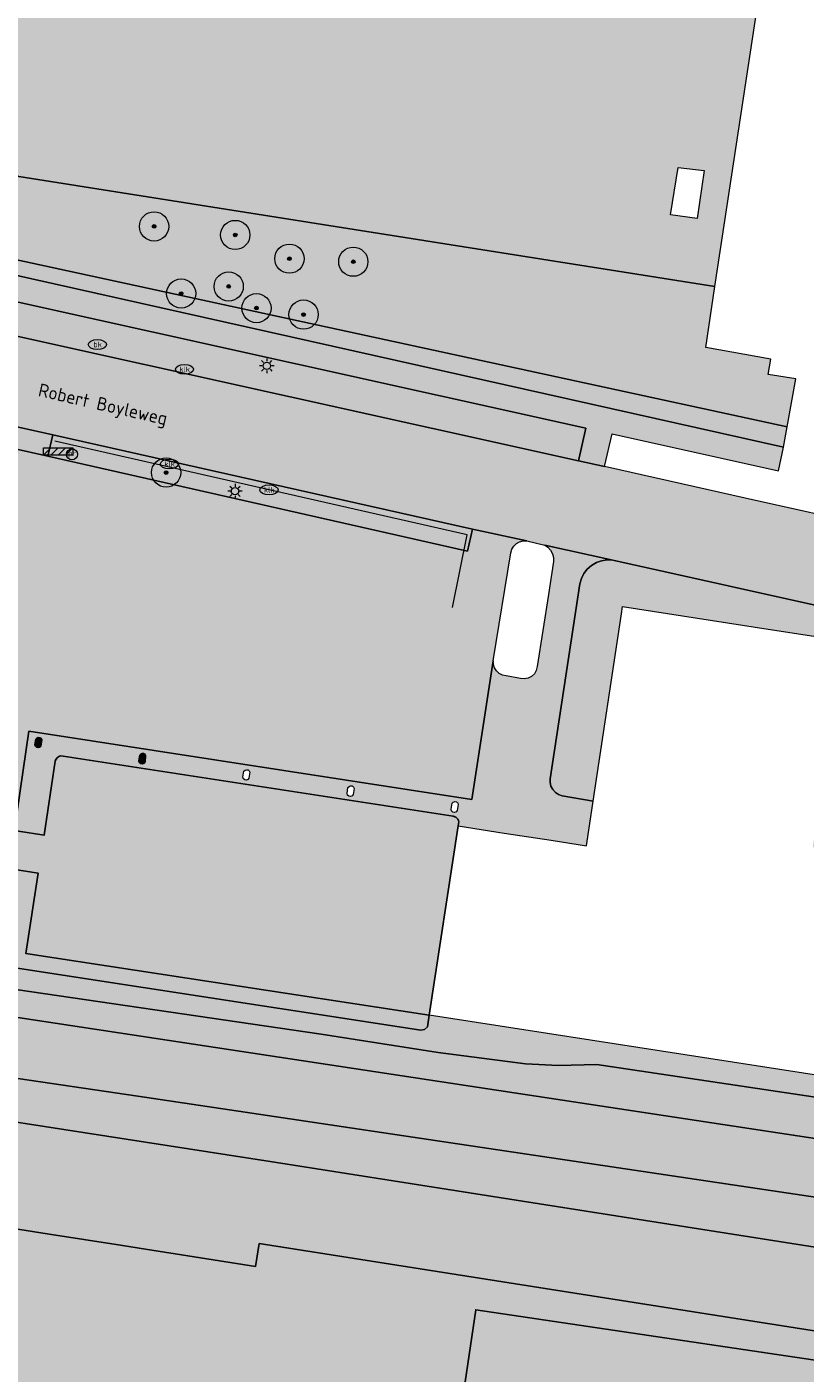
# Model space of a CAD drawing. Header units: metres. Extents: x 90041 to 92106, y 463990 to 466167.
# Tile 849 of 1021: x 91294 to 91348, y 464834 to 464926. Entities that reach past the tile are written whole.
import ezdxf
from ezdxf.enums import TextEntityAlignment as Align

# ---------------------------------------------------------------- set-up
doc = ezdxf.new("R2010")
doc.units = ezdxf.units.M
doc.layers.get('0').update_dxf_attribs({"lineweight": 13})
for name, color, linetype, lineweight in [('B-WE-GK-BESCHOEIING-G', 130, 'GK-BESCHOEIING-SO', 13), ('B-WE-GR-BEPLANTING_CULTUUR_BOSPLANTSOEN-GV', 90, 'Continuous', 13), ('B-WE-GR-BEPLANTING_CULTUUR_VASTE PLANTENVAK-GV', 90, 'Continuous', 13), ('B-WE-GR-BOOM-S', 90, 'Continuous', 13), ('B-WE-IE-MEUBILAIR-S', 7, 'Continuous', 13), ('B-WE-IE-MEUBILAIR_WEGMEUBILAIR-S', 7, 'Continuous', 13), ('B-WE-IE-TERREINAFSCHEIDING_KUNSTMATIG_HEKWERK-G', 20, 'IE-TERREINAFSCHEIDING_KUNSTMATIG-SO', 13), ('B-WE-OG-BEBOUWING-GV', 7, 'Continuous', 25), ('B-WE-OG-TERREIN_BEGROEID-GV', 7, 'Continuous', 13), ('B-WE-OG-TERREIN_OEVER-GV', 7, 'Continuous', 13), ('B-WE-OG-TOPOGRAFIE-T18', 10, 'Continuous', 13), ('B-WE-OG-WATER_SLOOT-GV', 120, 'Continuous', 13), ('B-WE-VH-GESLOTENVERHARDING_ASFALT-GV', 10, 'Continuous', 13), ('B-WE-VH-OPENVERHARDING_BETONSTRAATSTEEN-GV', 90, 'Continuous', 13), ('B-WE-VH-OPENVERHARDING_STRAATBAKSTEEN-GV', 90, 'Continuous', 13), ('B-WE-VH-OPENVERHARDING_TEGEL-GV', 90, 'Continuous', 13)]:
    doc.layers.add(name, color=color, linetype=linetype, lineweight=lineweight)
for name, color, linetype, lineweight, true_color, plot, transparency in [('B-WE-GR-BEPLANTING_CULTUUR_BOSPLANTSOEN-V', 7, 'Continuous', 13, 0x8ca800, False, 0.8), ('B-WE-GR-BEPLANTING_CULTUUR_VASTE PLANTENVAK-V', 7, 'Continuous', 13, 0x8ca800, False, 0.8), ('B-WE-OG-BEBOUWING-V', 7, 'Continuous', 25, 0xcc646e, False, 0.8), ('B-WE-OG-TERREIN_BEGROEID-V', 7, 'Continuous', 13, 0xc9eb70, False, 0.8), ('B-WE-OG-TERREIN_OEVER-V', 7, 'Continuous', 13, 0xc9eb70, False, 0.8), ('B-WE-OG-WATER_SLOOT-V', 7, 'Continuous', 13, 0x73e9ff, False, 0.8), ('B-WE-VH-GESLOTENVERHARDING_ASFALT-V', 7, 'Continuous', 13, 0x848484, False, 0.8), ('B-WE-VH-OPENVERHARDING_BETONSTRAATSTEEN-V', 7, 'Continuous', 13, 0xadadad, False, 0.8), ('B-WE-VH-OPENVERHARDING_STRAATBAKSTEEN-V', 7, 'Continuous', 13, 0xadadad, False, 0.8), ('B-WE-VH-OPENVERHARDING_TEGEL-V', 7, 'Continuous', 13, 0xadadad, False, 0.8)]:
    doc.layers.add(name, color=color, linetype=linetype, lineweight=lineweight, true_color=true_color, plot=plot, transparency=transparency)
doc.styles.add('NLCS-ISO', font='NLCS-ISO.TTF')
doc.styles.add('NLCS-ISO-M500-T18', font='NLCS-ISO.TTF', dxfattribs={"height": 0.9})
doc.linetypes.add('GK-BESCHOEIING-SO', pattern='A,18,-3,[1,NLCS.SHX,S=0.6,R=0,X=0,Y=0],-3', length=24)
doc.linetypes.add('IE-TERREINAFSCHEIDING_KUNSTMATIG-SO', pattern='A,4,[82,NLCS.SHX,S=0.75,R=90,X=0,Y=0],4,-2', length=10)

# ---------------------------------------------------------------- blocks, each defined once
blk = doc.blocks.new('SIE-MEUBILAIR_PAAL_PRAATPAAL-SO')
blk.add_circle((0, 0), 0.75)
at = {"style": 'NLCS-ISO'}
blk.add_text('pr', height=0.75, dxfattribs=at).set_placement((0, 0.18), align=Align.MIDDLE_CENTER)
blk = doc.blocks.new('SIE-MEUBILAIR_PAAL_LICHTMAST-SO')
for points in [[(-0.62, 0), (-1, 0)], [(-0.71, 0.71), (-0.44, 0.44)], [(0, 1), (0, 0.62)], [(0.44, 0.44), (0.71, 0.71)], [(1, 0), (0.62, 0)], [(-0.71, -0.71), (-0.44, -0.44)], [(0, -0.62), (0, -1)], [(0.44, -0.44), (0.71, -0.71)]]:
    blk.add_lwpolyline(points)
blk.add_circle((0, 0), 0.5)
blk = doc.blocks.new('SIE-MEUBILAIR_PUT_BRANDKRAAN-SO')
blk.add_ellipse((0, 0), major_axis=(1.25, 0), ratio=0.54)
at = {"style": 'NLCS-ISO'}
blk.add_text('bk', height=0.75, dxfattribs=at).set_placement((0.03, 0), align=Align.MIDDLE_CENTER)
blk = doc.blocks.new('SIE-MEUBILAIR_PUT_KOLK-SO')
blk.add_ellipse((0, 0), major_axis=(1.25, 0), ratio=0.54)
at = {"style": 'NLCS-ISO'}
blk.add_text('klk', height=0.75, dxfattribs=at).set_placement((0.03, 0), align=Align.MIDDLE_CENTER)
blk = doc.blocks.new('SIE-WEG_SLAGBOOM-SO')
at = {"linetype": 'ByBlock', "lineweight": 18}
h = blk.add_hatch(color=0, dxfattribs=at)
h.dxf.hatch_style = 1
h.paths.add_polyline_path([(0, 0.5), (-1, 0.5), (-2, -0.5), (-1, -0.5)])
h.paths.add_polyline_path([(2, 0.5), (1, 0.5), (0, -0.5), (1, -0.5)])
at = {"color": 0, "linetype": 'ByBlock', "lineweight": 18}
blk.add_lwpolyline([(-2, 0.5), (2, 0.5), (2, -0.5), (-2, -0.5)], close=True, dxfattribs=at)
for points in [[(-2, -0.5), (-1, 0.5)], [(-1, -0.5), (0, 0.5)], [(0, -0.5), (1, 0.5)], [(1, -0.5), (2, 0.5)]]:
    blk.add_lwpolyline(points, dxfattribs=at)
blk = doc.blocks.new('SGR-BOOM_GBKN-SO')
at = {"linetype": 'ByBlock', "lineweight": 18}
h = blk.add_hatch(color=0, dxfattribs=at)
h.dxf.hatch_style = 1
edge = h.paths.add_edge_path()
edge.add_arc((0, 0), 0.25, 0, 360)
at = {"color": 0, "linetype": 'ByBlock', "lineweight": 18}
for radius in [2, 0.25]:
    blk.add_circle((0, 0), radius, dxfattribs=at)
at = {"color": 0, "linetype": 'ByBlock', "lineweight": 18, "style": 'NLCS-ISO'}
blk.add_attdef('SOORT', (2.5, 0), '', height=1.5, dxfattribs=at)

msp = doc.modelspace()

# ---------------------------------------------------------------- hatches: boundary and pattern name
at = {"layer": 'B-WE-GR-BEPLANTING_CULTUUR_BOSPLANTSOEN-V'}
msp.add_hatch(color=256, dxfattribs=at).paths.add_polyline_path([(91262.756, 464923.483), (91249.745, 464925.397), (91244.765, 464929.366), (91228.811, 464932.89), (91228.77, 464932.538), (91228.751, 464932.183), (91228.755, 464931.828), (91228.781, 464931.474), (91228.83, 464931.123), (91228.901, 464930.775), (91228.995, 464930.433), (91229.109, 464930.097), (91229.245, 464929.769), (91229.402, 464929.45), (91229.578, 464929.142), (91229.774, 464928.846), (91229.988, 464928.563), (91230.219, 464928.294), (91230.468, 464928.04), (91230.732, 464927.803), (91231.01, 464927.583), (91231.302, 464927.381), (91231.606, 464927.198), (91231.921, 464927.034), (91232.246, 464926.892), (91232.579, 464926.77), (91232.92, 464926.669), (91233.266, 464926.59), (91238.517, 464926.932), (91247.611, 464920.571), (91261.071, 464916.69), (91264.028, 464916.075), (91346.354, 464898.241), (91346.945, 464901.518), (91345.06, 464901.805), (91345.251, 464902.851), (91340.792, 464903.65), (91341.425, 464907.822), (91293.84, 464915.356), (91283.259, 464920.466), (91265.746, 464923.043)])
at = {"layer": 'B-WE-GR-BEPLANTING_CULTUUR_VASTE PLANTENVAK-V'}
for points in [[(91296.153, 464897.68), (91295.824, 464896.222), (91324.518, 464889.739), (91324.85, 464891.248)], [(91366.18, 464882.053), (91334.44, 464889.116), (91334.057, 464889.137), (91333.677, 464889.083), (91333.315, 464888.957), (91332.983, 464888.763), (91332.696, 464888.509), (91332.463, 464888.204), (91332.294, 464887.86), (91332.194, 464887.489), (91330.15, 464874.171), (91330.151, 464873.91), (91330.215, 464873.657), (91330.339, 464873.427), (91330.515, 464873.234), (91330.732, 464873.089), (91330.978, 464873.001), (91333.101, 464872.632), (91335.044, 464885.458), (91335.095, 464885.943), (91342.288, 464884.83), (91345.054, 464884.402), (91350.253, 464883.598), (91348.108, 464869.485), (91362.461, 464867.27), (91360.13, 464852.09), (91321.893, 464857.998), (91321.765, 464857.199), (91321.579, 464857.024), (91321.327, 464856.986), (91292.693, 464861.37), (91291.056, 464861.688), (91262.345, 464866.163), (91262.042, 464864.091), (91262.21, 464864.215), (91262.954, 464864.433), (91264.089, 464864.529), (91265.543, 464864.411), (91273.817, 464862.879), (91290.811, 464860.177), (91314.496, 464856.711), (91322.498, 464855.461), (91328.473, 464854.686), (91330.736, 464854.554), (91333.35, 464854.624), (91351.177, 464851.954), (91360.195, 464850.663), (91360.843, 464850.721), (91361.333, 464850.921), (91361.644, 464851.516), (91364.472, 464870.468)]]:
    msp.add_hatch(color=256, dxfattribs=at).paths.add_polyline_path(points)
at = {"layer": 'B-WE-OG-BEBOUWING-V'}
for points in [[(91295.343, 464876.394), (91295.411, 464876.829), (91295.356, 464876.918), (91295.268, 464876.973), (91295.164, 464876.983), (91295.066, 464876.945), (91294.996, 464876.868), (91294.926, 464876.487), (91294.972, 464876.391), (91295.055, 464876.325), (91295.158, 464876.302), (91295.261, 464876.327)], [(91321.893, 464857.998), (91323.873, 464870.946), (91323.907, 464871.22), (91323.888, 464871.316), (91323.847, 464871.404), (91323.786, 464871.48), (91323.709, 464871.54), (91323.527, 464871.618), (91296.867, 464875.722), (91296.69, 464875.727), (91296.563, 464875.684), (91296.456, 464875.605), (91296.377, 464875.498), (91296.333, 464875.372), (91295.561, 464870.311), (91293.826, 464870.579), (91290.038, 464871.164), (91289.638, 464868.576), (91293.426, 464867.98), (91295.164, 464867.706), (91294.326, 464862.211)], [(91302.47, 464875.327), (91302.507, 464875.772), (91302.446, 464875.846), (91302.359, 464875.887), (91302.263, 464875.89), (91302.175, 464875.854), (91302.109, 464875.784), (91302.045, 464875.4), (91302.085, 464875.292), (91302.174, 464875.218), (91302.288, 464875.199), (91302.396, 464875.239)], [(91277.408, 464841.207), (91275.252, 464841.544), (91273.829, 464843.391), (91273.108, 464844.353), (91272.316, 464843.742), (91270.271, 464842.408), (91253.424, 464844.922), (91251.76, 464845.17), (91248.571, 464845.646), (91246.361, 464845.976), (91227.064, 464848.853), (91225.765, 464840.088), (91224.058, 464840.341), (91225.358, 464849.108), (91215.668, 464850.552), (91214.775, 464844.558), (91212.152, 464844.949), (91211.762, 464842.32), (91221.729, 464840.812), (91221.372, 464838.418), (91221.179, 464837.122), (91225.224, 464836.44), (91223.672, 464826.046), (91221.594, 464826.355), (91222.74, 464834.06), (91215.195, 464835.182), (91214.414, 464835.26), (91213.629, 464835.26), (91212.848, 464835.184), (91212.078, 464835.032), (91211.326, 464834.804), (91210.601, 464834.504), (91209.908, 464834.135), (91209.256, 464833.699), (91208.649, 464833.201), (91208.093, 464832.646), (91207.595, 464832.039), (91207.159, 464831.387), (91206.789, 464830.694), (91206.489, 464829.969), (91206.261, 464829.218), (91206.108, 464828.448), (91204.884, 464820.222), (91199.175, 464781.835), (91197.471, 464770.379), (91197.132, 464768.102), (91197.086, 464767.55), (91197.112, 464766.996), (91197.211, 464766.45), (91197.38, 464765.922), (91197.617, 464765.421), (91197.917, 464764.955), (91198.276, 464764.532), (91198.686, 464764.16), (91199.142, 464763.845), (91199.636, 464763.592), (91200.158, 464763.406), (91200.7, 464763.29), (91211.398, 464761.705), (91218.499, 464760.653), (91240.46, 464757.4), (91282.621, 464751.154), (91285.76, 464772.343), (91320.639, 464767.178), (91328.651, 464765.983), (91328.086, 464762.194), (91304.728, 464765.507), (91302.258, 464748.32), (91338.924, 464742.888), (91341.401, 464760.132), (91341.979, 464763.994), (91346.032, 464763.417), (91346.112, 464763.95), (91351.128, 464797.717), (91356.399, 464833.203), (91325.066, 464837.867), (91321.102, 464811.103), (91308.895, 464812.911), (91285.015, 464816.448), (91286.343, 464825.411), (91285.14, 464825.589), (91282.318, 464826.007), (91281.335, 464826.152), (91282.657, 464835.072), (91282.847, 464836.352), (91283.434, 464840.314), (91282.319, 464840.479), (91280.229, 464843.311)]]:
    msp.add_hatch(color=256, dxfattribs=at).paths.add_polyline_path(points)
at = {"layer": 'B-WE-OG-TERREIN_BEGROEID-V'}
h = msp.add_hatch(color=256, dxfattribs=at)
h.paths.add_polyline_path([(91360.328, 465057.888), (91361.181, 465062.777), (91361.395, 465066.35), (91340.523, 465069.831), (91328.572, 465071.694), (91314.556, 465073.709), (91302.22, 465075.245), (91287.639, 465077.602), (91278.205, 465079.257), (91269.421, 465079.949), (91258.808, 465082.193), (91258.307, 465082.107), (91257.97, 465081.827), (91257.722, 465081.237), (91257.156, 465072.878), (91255.309, 465064.755), (91252.65, 465054.933), (91250.858, 465048.64), (91248.94, 465040.494), (91247.872, 465033.451), (91245.607, 465024.431), (91240.946, 465000), (91238.395, 464987.698), (91234.987, 464973.93), (91229.497, 464946.904), (91226.788, 464934.79), (91226.723, 464933.727), (91226.838, 464933.326), (91228.811, 464932.89), (91244.765, 464929.366), (91249.745, 464925.397), (91262.756, 464923.483), (91265.746, 464923.043), (91283.259, 464920.466), (91293.84, 464915.356), (91341.425, 464907.822), (91344.976, 464931.206), (91363.238, 464927.961), (91365.191, 464940.73), (91340.654, 464944.47), (91341.197, 464947.988), (91365.728, 464944.24), (91365.956, 464945.729), (91306.919, 464954.833), (91319.501, 465036.42), (91299.341, 465039.529), (91302.784, 465061.857), (91359.586, 465053.094)])
h.paths.add_polyline_path([(91363.352, 464939.756), (91362.052, 464931.003), (91359.285, 464931.429), (91360.486, 464940.197)], flags=16)
h.paths.add_polyline_path([(91340.676, 464915.758), (91340.204, 464912.487), (91338.394, 464912.726), (91338.898, 464915.975)], flags=16)
for points in [[(91264.028, 464916.075), (91263.951, 464915.641), (91263.877, 464915.251), (91346.102, 464896.842), (91346.354, 464898.241)], [(91263.482, 464913.493), (91262.985, 464911.26), (91332.098, 464895.909), (91332.607, 464898.134)]]:
    msp.add_hatch(color=256, dxfattribs=at).paths.add_polyline_path(points)
at = {"layer": 'B-WE-OG-TERREIN_OEVER-V'}
msp.add_hatch(color=256, dxfattribs=at).paths.add_polyline_path([(91273.817, 464862.879), (91265.543, 464864.411), (91264.089, 464864.529), (91262.954, 464864.433), (91262.21, 464864.215), (91262.042, 464864.091), (91261.839, 464862.7), (91265.981, 464862.071), (91358.019, 464848.092), (91359.503, 464847.979), (91360.858, 464848.06), (91361.842, 464848.286), (91362.535, 464848.624), (91362.745, 464849.06), (91363.987, 464856.818), (91365.39, 464866.124), (91365.906, 464868.108), (91366.293, 464870.076), (91366.632, 464870.318), (91367.116, 464870.399), (91367.616, 464870.302), (91368.261, 464869.882), (91368.648, 464869.447), (91368.72, 464868.72), (91364.955, 464846.528), (91362.406, 464843.479), (91364.806, 464843.299), (91365.292, 464843.314), (91365.711, 464843.445), (91366.274, 464843.921), (91366.56, 464844.448), (91366.85, 464845.159), (91368.001, 464854.087), (91370.417, 464869.282), (91370.427, 464869.86), (91370.252, 464870.465), (91369.824, 464871.096), (91369.278, 464871.568), (91368.682, 464871.879), (91367.785, 464872.149), (91366.953, 464872.21), (91365.955, 464871.973), (91365.067, 464871.434), (91364.472, 464870.468), (91361.644, 464851.516), (91361.333, 464850.921), (91360.843, 464850.721), (91360.195, 464850.663), (91351.177, 464851.954), (91333.35, 464854.624), (91330.736, 464854.554), (91328.473, 464854.686), (91322.498, 464855.461), (91314.496, 464856.711), (91290.811, 464860.177)])
at = {"layer": 'B-WE-OG-WATER_SLOOT-V'}
msp.add_hatch(color=256, dxfattribs=at).paths.add_polyline_path([(91265.981, 464862.071), (91265.915, 464859.956), (91265.75, 464857.793), (91301.967, 464852.461), (91358.366, 464844.061), (91362.406, 464843.479), (91364.955, 464846.528), (91368.72, 464868.72), (91368.648, 464869.447), (91368.261, 464869.882), (91367.616, 464870.302), (91367.116, 464870.399), (91366.632, 464870.318), (91366.293, 464870.076), (91365.906, 464868.108), (91365.39, 464866.124), (91363.987, 464856.818), (91362.745, 464849.06), (91362.535, 464848.624), (91361.842, 464848.286), (91360.858, 464848.06), (91359.503, 464847.979), (91358.019, 464848.092)])
at = {"layer": 'B-WE-VH-GESLOTENVERHARDING_ASFALT-V'}
msp.add_hatch(color=256, dxfattribs=at).paths.add_polyline_path([(91328.554, 464890.439), (91324.85, 464891.248), (91324.518, 464889.739), (91295.824, 464896.222), (91290.922, 464897.33), (91267.614, 464902.448), (91265.77, 464890.464), (91263.231, 464871.946), (91287.054, 464868.218), (91287.776, 464872.821), (91293.716, 464871.923), (91294.523, 464877.421), (91324.804, 464872.744), (91326.27, 464882.241), (91327.461, 464889.625), (91327.537, 464889.862), (91327.668, 464890.074), (91327.848, 464890.246), (91328.065, 464890.369), (91328.305, 464890.435)])
at = {"layer": 'B-WE-VH-OPENVERHARDING_BETONSTRAATSTEEN-V'}
for points in [[(91264.028, 464916.075), (91261.071, 464916.69), (91260.927, 464915.901), (91247.613, 464918.805), (91200.963, 464928.981), (91176.457, 464935.968), (91176.013, 464934.215), (91200.404, 464927.254), (91252.005, 464916.031), (91251.469, 464913.784), (91253.24, 464913.394), (91253.721, 464915.605), (91260.545, 464914.136), (91260.05, 464911.916), (91262.985, 464911.26), (91263.482, 464913.493), (91332.607, 464898.134), (91332.098, 464895.909), (91333.865, 464895.517), (91334.387, 464897.753), (91345.765, 464895.222), (91346.102, 464896.842), (91263.877, 464915.251), (91263.951, 464915.641)], [(91219.573, 464863.707), (91203.167, 464866.26), (91202.214, 464859.316), (91199.07, 464841.81), (91197.152, 464830.002), (91201.463, 464829.361), (91200.207, 464820.917), (91201.563, 464820.715), (91202.509, 464820.575), (91203.498, 464820.428), (91204.884, 464820.222), (91206.108, 464828.448), (91206.261, 464829.218), (91206.489, 464829.969), (91206.789, 464830.694), (91207.159, 464831.387), (91207.595, 464832.039), (91208.093, 464832.646), (91208.649, 464833.201), (91209.256, 464833.699), (91209.908, 464834.135), (91210.601, 464834.504), (91211.326, 464834.804), (91212.078, 464835.032), (91212.848, 464835.184), (91213.629, 464835.26), (91214.414, 464835.26), (91215.195, 464835.182), (91222.74, 464834.06), (91221.594, 464826.355), (91223.672, 464826.046), (91225.224, 464836.44), (91221.179, 464837.122), (91221.372, 464838.418), (91221.729, 464840.812), (91211.762, 464842.32), (91212.152, 464844.949), (91214.775, 464844.558), (91215.668, 464850.552), (91225.358, 464849.108), (91224.058, 464840.341), (91225.765, 464840.088), (91227.064, 464848.853), (91227.374, 464850.838), (91230.876, 464853.33), (91247.062, 464850.773), (91249.292, 464850.421), (91252.342, 464849.939), (91263.916, 464848.111), (91265.899, 464847.796), (91275.975, 464846.171), (91278.202, 464845.848), (91282.801, 464845.093), (91295.771, 464843.061), (91300.782, 464842.277), (91302.071, 464842.075), (91310.02, 464840.83), (91310.267, 464842.396), (91357.045, 464835.035), (91357.843, 464840.629), (91311.03, 464847.995), (91277.21, 464853.25), (91219.41, 464862.66)], [(91325.066, 464837.867), (91356.399, 464833.203), (91356.777, 464833.147), (91357.045, 464835.035), (91310.267, 464842.396), (91310.02, 464840.83), (91302.071, 464842.075), (91300.782, 464842.277), (91295.771, 464843.061), (91282.801, 464845.093), (91278.202, 464845.848), (91277.889, 464843.956), (91277.408, 464841.207), (91280.229, 464843.311), (91282.319, 464840.479), (91283.434, 464840.314), (91282.847, 464836.352), (91282.657, 464835.072), (91281.335, 464826.152), (91282.318, 464826.007), (91285.14, 464825.589), (91286.343, 464825.411), (91285.015, 464816.448), (91308.895, 464812.911), (91321.102, 464811.103)]]:
    msp.add_hatch(color=256, dxfattribs=at).paths.add_polyline_path(points)
at = {"layer": 'B-WE-VH-OPENVERHARDING_STRAATBAKSTEEN-V'}
h = msp.add_hatch(color=256, dxfattribs=at)
h.paths.add_polyline_path([(91253.24, 464913.394), (91251.469, 464913.784), (91185.454, 464928.155), (91183.521, 464928.663), (91175.105, 464931.049), (91121.98, 464946.168), (91113.99, 464948.586), (91112.202, 464942.774), (91116.74, 464941.381), (91173.915, 464925.04), (91183.655, 464922.311), (91217.963, 464914.847), (91221.928, 464913.983), (91246.095, 464908.716), (91247.311, 464908.437), (91254.997, 464906.761), (91264.915, 464904.589), (91268.899, 464903.716), (91291.241, 464898.771), (91296.153, 464897.68), (91324.85, 464891.248), (91328.554, 464890.439), (91329.788, 464890.153), (91334.44, 464889.116), (91366.18, 464882.053), (91370.121, 464881.176), (91371.323, 464880.826), (91371.764, 464880.642), (91372.196, 464880.435), (91372.616, 464880.206), (91373.023, 464879.956), (91373.417, 464879.685), (91373.796, 464879.393), (91374.16, 464879.082), (91374.507, 464878.753), (91374.836, 464878.406), (91375.147, 464878.042), (91375.442, 464877.657), (91375.717, 464877.257), (91375.971, 464876.843), (91376.202, 464876.416), (91376.41, 464875.978), (91376.592, 464875.536), (91376.751, 464875.086), (91376.886, 464874.627), (91376.997, 464874.163), (91377.01, 464874.091), (91377.795, 464873.992), (91379.545, 464885.27), (91372.952, 464886.765), (91371.518, 464887.097), (91352.485, 464891.345), (91343.476, 464893.357), (91333.865, 464895.517), (91332.098, 464895.909), (91262.985, 464911.26), (91260.05, 464911.916)])
h.paths.add_polyline_path([(91210.448, 464920.088), (91210.269, 464919.235), (91209.208, 464919.474), (91209.395, 464920.329)], flags=16)
msp.add_hatch(color=256, dxfattribs=at).paths.add_polyline_path([(91296.153, 464897.68), (91291.241, 464898.771), (91290.922, 464897.33), (91295.824, 464896.222)])
h = msp.add_hatch(color=256, dxfattribs=at)
h.paths.add_polyline_path([(91323.873, 464870.946), (91327.015, 464870.459), (91330.221, 464869.962), (91332.642, 464869.587), (91332.664, 464869.748), (91333.101, 464872.632), (91330.978, 464873.001), (91330.732, 464873.089), (91330.515, 464873.234), (91330.339, 464873.427), (91330.215, 464873.657), (91330.151, 464873.91), (91330.15, 464874.171), (91332.194, 464887.489), (91332.294, 464887.86), (91332.463, 464888.204), (91332.696, 464888.509), (91332.983, 464888.763), (91333.315, 464888.957), (91333.677, 464889.083), (91334.057, 464889.137), (91334.44, 464889.116), (91329.788, 464890.153), (91330.008, 464889.998), (91330.187, 464889.797), (91330.315, 464889.561), (91330.385, 464889.301), (91330.395, 464889.032), (91330.053, 464886.772), (91329.276, 464881.836), (91329.212, 464881.579), (91329.078, 464881.351), (91328.885, 464881.17), (91328.649, 464881.052), (91328.388, 464881.005), (91328.125, 464881.035), (91327.14, 464881.201), (91326.898, 464881.259), (91326.679, 464881.377), (91326.496, 464881.546), (91326.362, 464881.756), (91326.285, 464881.993), (91326.27, 464882.241), (91324.804, 464872.744), (91294.523, 464877.421), (91293.716, 464871.923), (91287.776, 464872.821), (91287.054, 464868.218), (91263.231, 464871.946), (91262.345, 464866.163), (91291.056, 464861.688), (91292.693, 464861.37), (91321.327, 464856.986), (91321.579, 464857.024), (91321.765, 464857.199), (91321.893, 464857.998), (91294.326, 464862.211), (91295.164, 464867.706), (91293.426, 464867.98), (91289.638, 464868.576), (91290.038, 464871.164), (91293.826, 464870.579), (91295.561, 464870.311), (91296.333, 464875.372), (91296.377, 464875.498), (91296.456, 464875.605), (91296.563, 464875.684), (91296.69, 464875.727), (91296.867, 464875.722), (91323.527, 464871.618), (91323.709, 464871.54), (91323.786, 464871.48), (91323.847, 464871.404), (91323.888, 464871.316), (91323.907, 464871.22)])
h.paths.add_polyline_path([(91293.04, 464861.512), (91292.958, 464861.445), (91292.855, 464861.42), (91292.752, 464861.443), (91292.669, 464861.509), (91292.623, 464861.605), (91292.693, 464861.986), (91292.763, 464862.063), (91292.861, 464862.101), (91292.965, 464862.091), (91293.053, 464862.036), (91293.108, 464861.947)], flags=16)
h.paths.add_polyline_path([(91295.343, 464876.394), (91295.261, 464876.327), (91295.158, 464876.302), (91295.055, 464876.325), (91294.972, 464876.391), (91294.926, 464876.487), (91294.996, 464876.868), (91295.066, 464876.945), (91295.164, 464876.983), (91295.268, 464876.973), (91295.356, 464876.918), (91295.411, 464876.829)], flags=16)
h.paths.add_polyline_path([(91302.47, 464875.327), (91302.396, 464875.239), (91302.288, 464875.199), (91302.174, 464875.218), (91302.085, 464875.292), (91302.045, 464875.4), (91302.109, 464875.784), (91302.175, 464875.854), (91302.263, 464875.89), (91302.359, 464875.887), (91302.446, 464875.846), (91302.507, 464875.772)], flags=16)
h.paths.add_polyline_path([(91309.572, 464874.202), (91309.501, 464874.109), (91309.392, 464874.068), (91309.277, 464874.09), (91309.191, 464874.169), (91309.159, 464874.281), (91309.229, 464874.685), (91309.303, 464874.758), (91309.403, 464874.789), (91309.505, 464874.773), (91309.59, 464874.712), (91309.638, 464874.62)], flags=16)
h.paths.add_polyline_path([(91316.691, 464873.103), (91316.625, 464873.004), (91316.515, 464872.956), (91316.397, 464872.975), (91316.308, 464873.055), (91316.276, 464873.17), (91316.338, 464873.563), (91316.41, 464873.652), (91316.516, 464873.693), (91316.629, 464873.676), (91316.718, 464873.604), (91316.759, 464873.498)], flags=16)
h.paths.add_polyline_path([(91323.803, 464872.001), (91323.733, 464871.9), (91323.619, 464871.856), (91323.499, 464871.884), (91323.416, 464871.974), (91323.397, 464872.095), (91323.461, 464872.492), (91323.537, 464872.578), (91323.647, 464872.614), (91323.759, 464872.59), (91323.844, 464872.512), (91323.878, 464872.402)], flags=16)
at = {"layer": 'B-WE-VH-OPENVERHARDING_TEGEL-V'}
msp.add_hatch(color=256, dxfattribs=at).paths.add_polyline_path([(91265.75, 464857.793), (91262.865, 464858.218), (91261.526, 464857.214), (91260.498, 464857.37), (91251.727, 464858.704), (91228.327, 464862.345), (91225.758, 464862.744), (91219.573, 464863.707), (91219.41, 464862.66), (91277.21, 464853.25), (91311.03, 464847.995), (91357.843, 464840.629), (91358.342, 464843.904), (91358.366, 464844.061), (91301.967, 464852.461)])

# ---------------------------------------------------------------- linework, layer by layer
at = {"layer": 'B-WE-GK-BESCHOEIING-G', "flags": 128}
for points in [[(91208.857, 464870.775), (91209.201, 464870.72), (91226.572, 464868.07), (91229.168, 464867.669), (91252.529, 464864.062), (91261.329, 464862.776), (91261.839, 464862.7), (91265.981, 464862.071), (91358.019, 464848.092), (91359.503, 464847.979), (91360.858, 464848.06), (91361.842, 464848.286), (91362.535, 464848.624), (91362.745, 464849.06), (91363.987, 464856.818)], [(91260.498, 464857.37), (91261.526, 464857.214), (91262.865, 464858.218), (91265.75, 464857.793), (91301.967, 464852.461), (91358.366, 464844.061)]]:
    msp.add_lwpolyline(points, dxfattribs=at)
at = {"layer": 'B-WE-GR-BEPLANTING_CULTUUR_BOSPLANTSOEN-GV', "flags": 128}
msp.add_lwpolyline([(91238.517, 464926.932), (91247.611, 464920.571), (91261.071, 464916.69), (91264.028, 464916.075), (91346.354, 464898.241), (91346.945, 464901.518), (91345.06, 464901.805), (91345.251, 464902.851), (91340.792, 464903.65), (91341.425, 464907.822), (91293.84, 464915.356), (91283.259, 464920.466), (91265.746, 464923.043), (91262.756, 464923.483), (91249.745, 464925.397), (91244.765, 464929.366)], dxfattribs=at)
at = {"layer": 'B-WE-GR-BEPLANTING_CULTUUR_VASTE PLANTENVAK-GV', "flags": 128}
msp.add_lwpolyline([(91296.153, 464897.68), (91295.824, 464896.222), (91324.518, 464889.739), (91324.85, 464891.248)], close=True, dxfattribs=at)
for points in [[(91366.18, 464882.053), (91334.44, 464889.116), (91334.057, 464889.137), (91333.677, 464889.083), (91333.315, 464888.957), (91332.983, 464888.763), (91332.696, 464888.509), (91332.463, 464888.204), (91332.294, 464887.86), (91332.194, 464887.489), (91330.15, 464874.171), (91330.151, 464873.91), (91330.215, 464873.657), (91330.339, 464873.427), (91330.515, 464873.234), (91330.732, 464873.089), (91330.978, 464873.001), (91333.101, 464872.632), (91335.044, 464885.458), (91335.095, 464885.943), (91342.288, 464884.83), (91345.054, 464884.402), (91350.253, 464883.598)], [(91360.13, 464852.09), (91321.893, 464857.998), (91321.765, 464857.199), (91321.579, 464857.024), (91321.327, 464856.986), (91292.693, 464861.37), (91291.056, 464861.688), (91262.345, 464866.163), (91262.042, 464864.091), (91262.21, 464864.215), (91262.954, 464864.433), (91264.089, 464864.529), (91265.543, 464864.411), (91273.817, 464862.879), (91290.811, 464860.177), (91314.496, 464856.711), (91322.498, 464855.461), (91328.473, 464854.686), (91330.736, 464854.554), (91333.35, 464854.624), (91351.177, 464851.954)]]:
    msp.add_lwpolyline(points, dxfattribs=at)
at = {"layer": 'B-WE-IE-TERREINAFSCHEIDING_KUNSTMATIG_HEKWERK-G', "flags": 128}
for points in [[(91262.756, 464923.483), (91265.746, 464923.043), (91283.259, 464920.466), (91293.84, 464915.356), (91341.425, 464907.822)], [(91323.491, 464885.885), (91324.496, 464890.84), (91296.291, 464897.255)]]:
    msp.add_lwpolyline(points, dxfattribs=at)
at = {"layer": 'B-WE-OG-BEBOUWING-GV', "flags": 128}
for points in [[(91295.343, 464876.394), (91295.411, 464876.829), (91295.356, 464876.918), (91295.268, 464876.973), (91295.164, 464876.983), (91295.066, 464876.945), (91294.996, 464876.868), (91294.926, 464876.487), (91294.972, 464876.391), (91295.055, 464876.325), (91295.158, 464876.302), (91295.261, 464876.327)], [(91321.893, 464857.998), (91323.873, 464870.946), (91323.907, 464871.22), (91323.888, 464871.316), (91323.847, 464871.404), (91323.786, 464871.48), (91323.709, 464871.54), (91323.527, 464871.618), (91296.867, 464875.722), (91296.69, 464875.727), (91296.563, 464875.684), (91296.456, 464875.605), (91296.377, 464875.498), (91296.333, 464875.372), (91295.561, 464870.311), (91293.826, 464870.579), (91290.038, 464871.164), (91289.638, 464868.576), (91293.426, 464867.98), (91295.164, 464867.706), (91294.326, 464862.211)], [(91302.47, 464875.327), (91302.507, 464875.772), (91302.446, 464875.846), (91302.359, 464875.887), (91302.263, 464875.89), (91302.175, 464875.854), (91302.109, 464875.784), (91302.045, 464875.4), (91302.085, 464875.292), (91302.174, 464875.218), (91302.288, 464875.199), (91302.396, 464875.239)]]:
    msp.add_lwpolyline(points, close=True, dxfattribs=at)
msp.add_lwpolyline([(91356.399, 464833.203), (91325.066, 464837.867), (91321.102, 464811.103)], dxfattribs=at)
at = {"layer": 'B-WE-OG-TERREIN_BEGROEID-GV', "flags": 128}
msp.add_lwpolyline([(91244.765, 464929.366), (91249.745, 464925.397), (91262.756, 464923.483), (91265.746, 464923.043), (91283.259, 464920.466), (91293.84, 464915.356), (91341.425, 464907.822), (91344.976, 464931.206)], dxfattribs=at)
for points in [[(91264.028, 464916.075), (91263.951, 464915.641), (91263.877, 464915.251), (91346.102, 464896.842), (91346.354, 464898.241)], [(91340.676, 464915.758), (91340.204, 464912.487), (91338.394, 464912.726), (91338.898, 464915.975)], [(91263.482, 464913.493), (91262.985, 464911.26), (91332.098, 464895.909), (91332.607, 464898.134)]]:
    msp.add_lwpolyline(points, close=True, dxfattribs=at)
at = {"layer": 'B-WE-OG-TERREIN_OEVER-GV', "flags": 128}
msp.add_lwpolyline([(91351.177, 464851.954), (91333.35, 464854.624), (91330.736, 464854.554), (91328.473, 464854.686), (91322.498, 464855.461), (91314.496, 464856.711), (91290.811, 464860.177), (91273.817, 464862.879), (91265.543, 464864.411), (91264.089, 464864.529), (91262.954, 464864.433), (91262.21, 464864.215), (91262.042, 464864.091), (91261.839, 464862.7), (91265.981, 464862.071), (91358.019, 464848.092)], dxfattribs=at)
at = {"layer": 'B-WE-OG-WATER_SLOOT-GV', "flags": 128}
msp.add_lwpolyline([(91265.981, 464862.071), (91265.915, 464859.956), (91265.75, 464857.793), (91301.967, 464852.461), (91358.366, 464844.061), (91362.406, 464843.479), (91364.955, 464846.528), (91368.72, 464868.72), (91368.648, 464869.447), (91368.261, 464869.882), (91367.616, 464870.302), (91367.116, 464870.399), (91366.632, 464870.318), (91366.293, 464870.076), (91365.906, 464868.108), (91365.39, 464866.124), (91363.987, 464856.818), (91362.745, 464849.06), (91362.535, 464848.624), (91361.842, 464848.286), (91360.858, 464848.06), (91359.503, 464847.979), (91358.019, 464848.092)], close=True, dxfattribs=at)
at = {"layer": 'B-WE-VH-GESLOTENVERHARDING_ASFALT-GV', "flags": 128}
msp.add_lwpolyline([(91328.554, 464890.439), (91324.85, 464891.248), (91324.518, 464889.739), (91295.824, 464896.222), (91290.922, 464897.33), (91267.614, 464902.448), (91265.77, 464890.464), (91263.231, 464871.946), (91287.054, 464868.218), (91287.776, 464872.821), (91293.716, 464871.923), (91294.523, 464877.421), (91324.804, 464872.744), (91326.27, 464882.241), (91327.461, 464889.625), (91327.537, 464889.862), (91327.668, 464890.074), (91327.848, 464890.246), (91328.065, 464890.369), (91328.305, 464890.435)], close=True, dxfattribs=at)
at = {"layer": 'B-WE-VH-OPENVERHARDING_BETONSTRAATSTEEN-GV', "flags": 128}
msp.add_lwpolyline([(91264.028, 464916.075), (91261.071, 464916.69), (91260.927, 464915.901), (91247.613, 464918.805), (91200.963, 464928.981), (91176.457, 464935.968), (91176.013, 464934.215), (91200.404, 464927.254), (91252.005, 464916.031), (91251.469, 464913.784), (91253.24, 464913.394), (91253.721, 464915.605), (91260.545, 464914.136), (91260.05, 464911.916), (91262.985, 464911.26), (91263.482, 464913.493), (91332.607, 464898.134), (91332.098, 464895.909), (91333.865, 464895.517), (91334.387, 464897.753), (91345.765, 464895.222), (91346.102, 464896.842), (91263.877, 464915.251), (91263.951, 464915.641)], close=True, dxfattribs=at)
for points in [[(91357.843, 464840.629), (91311.03, 464847.995), (91277.21, 464853.25), (91219.41, 464862.66)], [(91230.876, 464853.33), (91247.062, 464850.773), (91249.292, 464850.421), (91252.342, 464849.939), (91263.916, 464848.111), (91265.899, 464847.796), (91275.975, 464846.171), (91278.202, 464845.848), (91282.801, 464845.093), (91295.771, 464843.061), (91300.782, 464842.277), (91302.071, 464842.075), (91310.02, 464840.83), (91310.267, 464842.396), (91357.045, 464835.035)], [(91357.045, 464835.035), (91310.267, 464842.396), (91310.02, 464840.83), (91302.071, 464842.075), (91300.782, 464842.277), (91295.771, 464843.061), (91282.801, 464845.093), (91278.202, 464845.848), (91277.889, 464843.956), (91277.408, 464841.207), (91280.229, 464843.311), (91282.319, 464840.479), (91283.434, 464840.314), (91282.847, 464836.352), (91282.657, 464835.072), (91281.335, 464826.152), (91282.318, 464826.007), (91285.14, 464825.589), (91286.343, 464825.411), (91285.015, 464816.448), (91308.895, 464812.911), (91321.102, 464811.103), (91325.066, 464837.867), (91356.399, 464833.203)]]:
    msp.add_lwpolyline(points, dxfattribs=at)
at = {"layer": 'B-WE-VH-OPENVERHARDING_STRAATBAKSTEEN-GV', "flags": 128}
for points in [[(91352.485, 464891.345), (91343.476, 464893.357), (91333.865, 464895.517), (91332.098, 464895.909), (91262.985, 464911.26), (91260.05, 464911.916), (91253.24, 464913.394), (91251.469, 464913.784), (91185.454, 464928.155)], [(91173.915, 464925.04), (91183.655, 464922.311), (91217.963, 464914.847), (91221.928, 464913.983), (91246.095, 464908.716), (91247.311, 464908.437), (91254.997, 464906.761), (91264.915, 464904.589), (91268.899, 464903.716), (91291.241, 464898.771), (91296.153, 464897.68), (91324.85, 464891.248), (91328.554, 464890.439), (91329.788, 464890.153), (91334.44, 464889.116), (91366.18, 464882.053)], [(91293.826, 464870.579), (91295.561, 464870.311), (91296.333, 464875.372), (91296.377, 464875.498), (91296.456, 464875.605), (91296.563, 464875.684), (91296.69, 464875.727), (91296.867, 464875.722), (91323.527, 464871.618), (91323.709, 464871.54), (91323.786, 464871.48), (91323.847, 464871.404), (91323.888, 464871.316), (91323.907, 464871.22), (91323.873, 464870.946), (91327.015, 464870.459), (91330.221, 464869.962), (91332.642, 464869.587), (91332.664, 464869.748), (91333.101, 464872.632), (91330.978, 464873.001), (91330.732, 464873.089), (91330.515, 464873.234), (91330.339, 464873.427), (91330.215, 464873.657), (91330.151, 464873.91), (91330.15, 464874.171), (91332.194, 464887.489), (91332.294, 464887.86), (91332.463, 464888.204), (91332.696, 464888.509), (91332.983, 464888.763), (91333.315, 464888.957), (91333.677, 464889.083), (91334.057, 464889.137), (91334.44, 464889.116), (91329.788, 464890.153), (91330.008, 464889.998), (91330.187, 464889.797), (91330.315, 464889.561), (91330.385, 464889.301), (91330.395, 464889.032), (91330.053, 464886.772), (91329.276, 464881.836), (91329.212, 464881.579), (91329.078, 464881.351), (91328.885, 464881.17), (91328.649, 464881.052), (91328.388, 464881.005), (91328.125, 464881.035), (91327.14, 464881.201), (91326.898, 464881.259), (91326.679, 464881.377), (91326.496, 464881.546), (91326.362, 464881.756), (91326.285, 464881.993), (91326.27, 464882.241), (91324.804, 464872.744), (91294.523, 464877.421), (91293.716, 464871.923)], [(91292.693, 464861.37), (91321.327, 464856.986), (91321.579, 464857.024), (91321.765, 464857.199), (91321.893, 464857.998), (91294.326, 464862.211), (91295.164, 464867.706), (91293.426, 464867.98)]]:
    msp.add_lwpolyline(points, dxfattribs=at)
for points in [[(91296.153, 464897.68), (91291.241, 464898.771), (91290.922, 464897.33), (91295.824, 464896.222)], [(91295.343, 464876.394), (91295.261, 464876.327), (91295.158, 464876.302), (91295.055, 464876.325), (91294.972, 464876.391), (91294.926, 464876.487), (91294.996, 464876.868), (91295.066, 464876.945), (91295.164, 464876.983), (91295.268, 464876.973), (91295.356, 464876.918), (91295.411, 464876.829)], [(91302.47, 464875.327), (91302.396, 464875.239), (91302.288, 464875.199), (91302.174, 464875.218), (91302.085, 464875.292), (91302.045, 464875.4), (91302.109, 464875.784), (91302.175, 464875.854), (91302.263, 464875.89), (91302.359, 464875.887), (91302.446, 464875.846), (91302.507, 464875.772)], [(91309.572, 464874.202), (91309.501, 464874.109), (91309.392, 464874.068), (91309.277, 464874.09), (91309.191, 464874.169), (91309.159, 464874.281), (91309.229, 464874.685), (91309.303, 464874.758), (91309.403, 464874.789), (91309.505, 464874.773), (91309.59, 464874.712), (91309.638, 464874.62)], [(91316.691, 464873.103), (91316.625, 464873.004), (91316.515, 464872.956), (91316.397, 464872.975), (91316.308, 464873.055), (91316.276, 464873.17), (91316.338, 464873.563), (91316.41, 464873.652), (91316.516, 464873.693), (91316.629, 464873.676), (91316.718, 464873.604), (91316.759, 464873.498)], [(91323.803, 464872.001), (91323.733, 464871.9), (91323.619, 464871.856), (91323.499, 464871.884), (91323.416, 464871.974), (91323.397, 464872.095), (91323.461, 464872.492), (91323.537, 464872.578), (91323.647, 464872.614), (91323.759, 464872.59), (91323.844, 464872.512), (91323.878, 464872.402)]]:
    msp.add_lwpolyline(points, close=True, dxfattribs=at)
at = {"layer": 'B-WE-VH-OPENVERHARDING_TEGEL-GV', "flags": 128}
msp.add_lwpolyline([(91265.75, 464857.793), (91262.865, 464858.218), (91261.526, 464857.214), (91260.498, 464857.37), (91251.727, 464858.704), (91228.327, 464862.345), (91225.758, 464862.744), (91219.573, 464863.707), (91219.41, 464862.66), (91277.21, 464853.25), (91311.03, 464847.995), (91357.843, 464840.629), (91358.342, 464843.904), (91358.366, 464844.061), (91301.967, 464852.461)], close=True, dxfattribs=at)

# ---------------------------------------------------------------- block references
at = {"layer": 'B-WE-GR-BOOM-S', "xscale": 0.5, "yscale": 0.5, "zscale": 0.5}
for p in [(91303.084, 464911.94), (91308.632, 464911.353), (91312.333, 464909.734), (91316.702, 464909.528), (91308.184, 464907.832), (91304.935, 464907.351), (91310.084, 464906.35), (91313.303, 464905.913), (91303.909, 464895.11)]:
    msp.add_blockref('SGR-BOOM_GBKN-SO', p, dxfattribs=at)
at = {"layer": 'B-WE-IE-MEUBILAIR-S', "xscale": 0.5, "yscale": 0.5, "zscale": 0.5}
for name, p in [('SIE-MEUBILAIR_PUT_BRANDKRAAN-SO', (91299.212, 464903.863)), ('SIE-MEUBILAIR_PUT_KOLK-SO', (91305.162, 464902.17)), ('SIE-MEUBILAIR_PAAL_LICHTMAST-SO', (91310.789, 464902.405)), ('SIE-MEUBILAIR_PAAL_PRAATPAAL-SO', (91297.474, 464896.354)), ('SIE-MEUBILAIR_PUT_KOLK-SO', (91304.134, 464895.69)), ('SIE-MEUBILAIR_PAAL_LICHTMAST-SO', (91308.616, 464893.833)), ('SIE-MEUBILAIR_PUT_KOLK-SO', (91310.945, 464893.926))]:
    msp.add_blockref(name, p, dxfattribs=at)
at = {"layer": 'B-WE-IE-MEUBILAIR_WEGMEUBILAIR-S', "xscale": 0.5, "yscale": 0.5, "zscale": 0.5}
msp.add_blockref('SIE-WEG_SLAGBOOM-SO', (91296.528, 464896.556), dxfattribs=at)

# ---------------------------------------------------------------- texts
at = {"layer": 'B-WE-OG-TOPOGRAFIE-T18', "style": 'NLCS-ISO-M500-T18'}
msp.add_text('Robert Boyleweg', height=0.9, rotation=347.1, dxfattribs=at).set_placement((91299.564, 464899.65), align=Align.MIDDLE)

doc.saveas('drawing.dxf')
